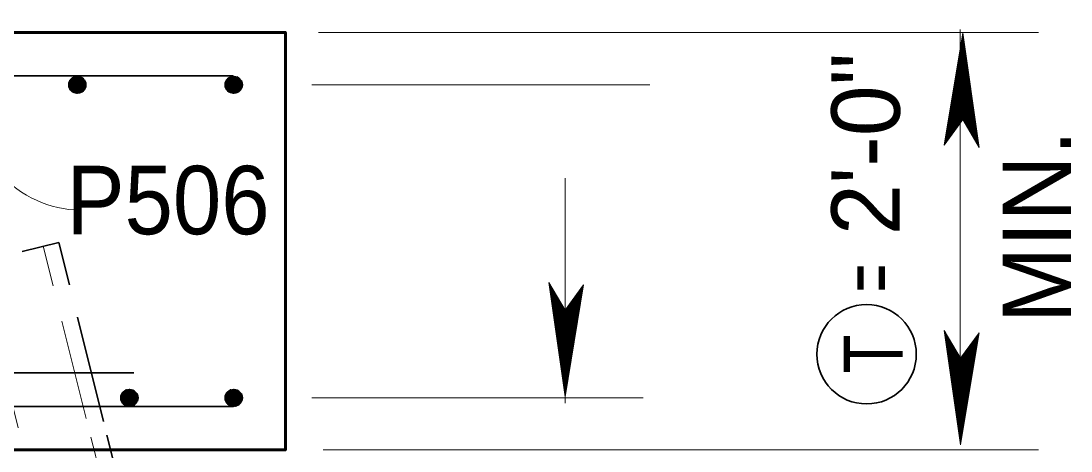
# Model space of a CAD drawing. Extents: x 144 to 252, y 360 to 425.
# Drawn here: x 195.56 to 200.59, y 411.83 to 413.89 of the extents above; entities that cross this region are included whole.
import ezdxf
from ezdxf.enums import TextEntityAlignment as Align

# ---------------------------------------------------------------- set-up
doc = ezdxf.new("R2010")
doc.units = 0
doc.header["$LTSCALE"] = 0.13
doc.linetypes.add('DOT_DASHED', pattern=[7.7, 5, -1.2, 0.3, -1.2])
for name, color, linetype, lineweight in [('1', 7, 'Continuous', 40), ('14', 7, 'Continuous', 13), ('16', 7, 'Continuous', 13), ('3', 7, 'Continuous', 13), ('4', 7, 'Continuous', 35), ('5', 7, 'Continuous', 35)]:
    doc.layers.add(name, color=color, linetype=linetype, lineweight=lineweight)

msp = doc.modelspace()

# ---------------------------------------------------------------- linework, layer by layer
at = {"layer": '1'}
for p, q in [((195.799, 413.6072), (195.7965, 413.5623)), ((195.8015, 413.6072), (195.799, 413.5623)), ((195.799, 413.6072), (195.859, 413.5972)), ((195.799, 413.6047), (195.859, 413.5947)), ((195.799, 413.6022), (195.859, 413.5897)), ((195.799, 413.5997), (195.859, 413.5872)), ((195.8015, 413.6122), (195.859, 413.6022)), ((195.804, 413.6072), (195.8015, 413.5623)), ((195.8065, 413.6072), (195.804, 413.5623)), ((195.809, 413.6072), (195.8065, 413.5623)), ((195.814, 413.6072), (195.8115, 413.5623)), ((195.8165, 413.6072), (195.814, 413.5623)), ((195.819, 413.6072), (195.8165, 413.5623)), ((195.8215, 413.6072), (195.819, 413.5623)), ((195.824, 413.6072), (195.8215, 413.5623)), ((195.8265, 413.6072), (195.824, 413.5623)), ((195.829, 413.6072), (195.8265, 413.5623)), ((195.834, 413.6047), (195.829, 413.5598)), ((195.839, 413.6047), (195.834, 413.5598)), ((195.8415, 413.6047), (195.839, 413.5598)), ((195.8415, 413.6047), (195.839, 413.5598)), ((195.844, 413.6047), (195.8415, 413.5598)), ((195.8465, 413.6047), (195.844, 413.5598)), ((195.849, 413.6047), (195.8465, 413.5598)), ((195.8515, 413.6047), (195.849, 413.5598)), ((195.854, 413.6047), (195.8515, 413.5598)), ((195.8565, 413.6047), (195.854, 413.5598)), ((195.8615, 413.6047), (195.859, 413.5598)), ((196.549, 413.6072), (196.5465, 413.5623)), ((196.5515, 413.6072), (196.549, 413.5623)), ((196.549, 413.6072), (196.609, 413.5972)), ((196.549, 413.6047), (196.609, 413.5947)), ((196.549, 413.6022), (196.609, 413.5897)), ((196.549, 413.5997), (196.609, 413.5872)), ((196.5515, 413.6122), (196.609, 413.6022)), ((196.554, 413.6072), (196.5515, 413.5623)), ((196.5565, 413.6072), (196.554, 413.5623)), ((196.559, 413.6072), (196.5565, 413.5623)), ((196.564, 413.6072), (196.5615, 413.5623)), ((196.5665, 413.6072), (196.564, 413.5623)), ((196.569, 413.6072), (196.5665, 413.5623)), ((196.5715, 413.6072), (196.569, 413.5623)), ((196.574, 413.6072), (196.5715, 413.5623)), ((196.5765, 413.6072), (196.574, 413.5623)), ((196.579, 413.6072), (196.5765, 413.5623)), ((196.584, 413.6047), (196.579, 413.5598)), ((196.589, 413.6047), (196.584, 413.5598)), ((196.5915, 413.6047), (196.589, 413.5598)), ((196.5915, 413.6047), (196.589, 413.5598)), ((196.594, 413.6047), (196.5915, 413.5598)), ((196.5965, 413.6047), (196.594, 413.5598)), ((196.599, 413.6047), (196.5965, 413.5598)), ((196.6015, 413.6047), (196.599, 413.5598)), ((196.604, 413.6047), (196.6015, 413.5598)), ((196.6065, 413.6047), (196.604, 413.5598)), ((196.6115, 413.6047), (196.609, 413.5598)), ((195.7915, 413.5648), (195.8515, 413.5548)), ((195.794, 413.5797), (195.854, 413.5673)), ((195.794, 413.5722), (195.854, 413.5623)), ((195.794, 413.5697), (195.8515, 413.5598)), ((195.794, 413.5673), (195.8515, 413.5573)), ((195.7965, 413.5922), (195.8565, 413.5822)), ((195.7965, 413.5897), (195.8565, 413.5772)), ((195.7965, 413.5872), (195.854, 413.5747)), ((195.7965, 413.5847), (195.854, 413.5722)), ((195.799, 413.5947), (195.8565, 413.5847)), ((196.5415, 413.5648), (196.6015, 413.5548)), ((196.544, 413.5797), (196.604, 413.5673)), ((196.544, 413.5722), (196.604, 413.5623)), ((196.544, 413.5697), (196.6015, 413.5598)), ((196.544, 413.5673), (196.6015, 413.5573)), ((196.5465, 413.5922), (196.6065, 413.5822)), ((196.5465, 413.5897), (196.6065, 413.5772)), ((196.5465, 413.5872), (196.604, 413.5747)), ((196.5465, 413.5847), (196.604, 413.5722)), ((196.549, 413.5947), (196.6065, 413.5847)), ((196.049, 412.1072), (196.0465, 412.0623)), ((196.0465, 412.0922), (196.1065, 412.0822)), ((196.0465, 412.0897), (196.1065, 412.0772)), ((196.0465, 412.0872), (196.104, 412.0747)), ((196.0515, 412.1072), (196.049, 412.0623)), ((196.049, 412.1072), (196.109, 412.0972)), ((196.049, 412.1047), (196.109, 412.0947)), ((196.049, 412.1022), (196.109, 412.0897)), ((196.049, 412.0997), (196.109, 412.0872)), ((196.049, 412.0947), (196.1065, 412.0847)), ((196.0515, 412.1122), (196.109, 412.1022)), ((196.054, 412.1072), (196.0515, 412.0623)), ((196.0565, 412.1072), (196.054, 412.0623)), ((196.059, 412.1072), (196.0565, 412.0623)), ((196.064, 412.1072), (196.0615, 412.0623)), ((196.0665, 412.1072), (196.064, 412.0623)), ((196.069, 412.1072), (196.0665, 412.0623)), ((196.0715, 412.1072), (196.069, 412.0623)), ((196.074, 412.1072), (196.0715, 412.0623)), ((196.0765, 412.1072), (196.074, 412.0623)), ((196.079, 412.1072), (196.0765, 412.0623)), ((196.084, 412.1047), (196.079, 412.0598)), ((196.089, 412.1047), (196.084, 412.0598)), ((196.0915, 412.1047), (196.089, 412.0598)), ((196.0915, 412.1047), (196.089, 412.0598)), ((196.094, 412.1047), (196.0915, 412.0598)), ((196.0965, 412.1047), (196.094, 412.0598)), ((196.099, 412.1047), (196.0965, 412.0598)), ((196.1015, 412.1047), (196.099, 412.0598)), ((196.104, 412.1047), (196.1015, 412.0598)), ((196.1065, 412.1047), (196.104, 412.0598)), ((196.1115, 412.1047), (196.109, 412.0598)), ((196.549, 412.1072), (196.5465, 412.0623)), ((196.5465, 412.0922), (196.6065, 412.0822)), ((196.5465, 412.0897), (196.6065, 412.0772)), ((196.5465, 412.0872), (196.604, 412.0747)), ((196.5515, 412.1072), (196.549, 412.0623)), ((196.549, 412.1072), (196.609, 412.0972)), ((196.549, 412.1047), (196.609, 412.0947)), ((196.549, 412.1022), (196.609, 412.0897)), ((196.549, 412.0997), (196.609, 412.0872)), ((196.549, 412.0947), (196.6065, 412.0847)), ((196.5515, 412.1122), (196.609, 412.1022)), ((196.554, 412.1072), (196.5515, 412.0623)), ((196.5565, 412.1072), (196.554, 412.0623)), ((196.559, 412.1072), (196.5565, 412.0623)), ((196.564, 412.1072), (196.5615, 412.0623)), ((196.5665, 412.1072), (196.564, 412.0623)), ((196.569, 412.1072), (196.5665, 412.0623)), ((196.5715, 412.1072), (196.569, 412.0623)), ((196.574, 412.1072), (196.5715, 412.0623)), ((196.5765, 412.1072), (196.574, 412.0623)), ((196.579, 412.1072), (196.5765, 412.0623)), ((196.584, 412.1047), (196.579, 412.0598)), ((196.589, 412.1047), (196.584, 412.0598)), ((196.5915, 412.1047), (196.589, 412.0598)), ((196.5915, 412.1047), (196.589, 412.0598)), ((196.594, 412.1047), (196.5915, 412.0598)), ((196.5965, 412.1047), (196.594, 412.0598)), ((196.599, 412.1047), (196.5965, 412.0598)), ((196.6015, 412.1047), (196.599, 412.0598)), ((196.604, 412.1047), (196.6015, 412.0598)), ((196.6065, 412.1047), (196.604, 412.0598)), ((196.6115, 412.1047), (196.609, 412.0598)), ((196.0415, 412.0648), (196.1015, 412.0548)), ((196.044, 412.0797), (196.104, 412.0673)), ((196.044, 412.0722), (196.104, 412.0623)), ((196.044, 412.0697), (196.1015, 412.0598)), ((196.044, 412.0673), (196.1015, 412.0573)), ((196.0465, 412.0847), (196.104, 412.0722)), ((196.5415, 412.0648), (196.6015, 412.0548)), ((196.544, 412.0797), (196.604, 412.0673)), ((196.544, 412.0722), (196.604, 412.0623)), ((196.544, 412.0697), (196.6015, 412.0598)), ((196.544, 412.0673), (196.6015, 412.0573)), ((196.5465, 412.0847), (196.604, 412.0722))]:
    msp.add_line(p, q, dxfattribs=at)
at = {"layer": '1', "lineweight": 60}
msp.add_lwpolyline([(190.824, 411.8347), (196.824, 411.8347), (196.824, 413.8347), (194.074, 413.8347), (194.074, 414.0847), (193.574, 414.0847), (193.574, 413.8347), (190.824, 413.8347)], close=True, dxfattribs=at)
at = {"layer": '1'}
for points in [[(195.7865, 413.5822), (195.864, 413.5922), (195.794, 413.6072), (195.864, 413.5747), (195.7915, 413.5623), (195.8515, 413.5522), (195.8515, 413.6147), (195.824, 413.5447), (195.8315, 413.6223), (195.8015, 413.5522), (195.8115, 413.6223), (195.8365, 413.5447), (195.789, 413.5972), (195.8615, 413.6022), (195.8115, 413.5472), (195.844, 413.6198), (195.794, 413.6072), (195.7915, 413.5623), (195.824, 413.5447), (195.8515, 413.5522), (195.864, 413.5747), (195.8615, 413.6022), (195.844, 413.6198), (195.824, 413.5872), (195.859, 413.5598), (195.8015, 413.5522), (195.824, 413.5872), (195.7915, 413.6022), (195.8215, 413.6223), (195.824, 413.5897), (195.849, 413.5522), (195.789, 413.5897), (195.829, 413.5997), (195.8515, 413.6147)], [(196.5365, 413.5822), (196.614, 413.5922), (196.544, 413.6072), (196.614, 413.5747), (196.5415, 413.5623), (196.6015, 413.5522), (196.6015, 413.6147), (196.574, 413.5447), (196.5815, 413.6223), (196.5515, 413.5522), (196.5615, 413.6223), (196.5865, 413.5447), (196.539, 413.5972), (196.6115, 413.6022), (196.5615, 413.5472), (196.594, 413.6198), (196.544, 413.6072), (196.5415, 413.5623), (196.574, 413.5447), (196.6015, 413.5522), (196.614, 413.5747), (196.6115, 413.6022), (196.594, 413.6198), (196.574, 413.5872), (196.609, 413.5598), (196.5515, 413.5522), (196.574, 413.5872), (196.5415, 413.6022), (196.5715, 413.6223), (196.574, 413.5897), (196.599, 413.5522), (196.539, 413.5897), (196.579, 413.5997), (196.6015, 413.6147)], [(196.0365, 412.0822), (196.114, 412.0922), (196.044, 412.1072), (196.114, 412.0747), (196.0415, 412.0623), (196.1015, 412.0522), (196.1015, 412.1147), (196.074, 412.0447), (196.0815, 412.1223), (196.0515, 412.0522), (196.0615, 412.1223), (196.0865, 412.0447), (196.039, 412.0972), (196.1115, 412.1022), (196.0615, 412.0472), (196.094, 412.1198), (196.044, 412.1072), (196.0415, 412.0623), (196.074, 412.0447), (196.1015, 412.0522), (196.114, 412.0747), (196.1115, 412.1022), (196.094, 412.1198), (196.074, 412.0872), (196.109, 412.0598), (196.0515, 412.0522), (196.074, 412.0872), (196.0415, 412.1022), (196.0715, 412.1223), (196.074, 412.0897), (196.099, 412.0522), (196.039, 412.0897), (196.079, 412.0997), (196.1015, 412.1147)], [(196.5365, 412.0822), (196.614, 412.0922), (196.544, 412.1072), (196.614, 412.0747), (196.5415, 412.0623), (196.6015, 412.0522), (196.6015, 412.1147), (196.574, 412.0447), (196.5815, 412.1223), (196.5515, 412.0522), (196.5615, 412.1223), (196.5865, 412.0447), (196.539, 412.0972), (196.6115, 412.1022), (196.5615, 412.0472), (196.594, 412.1198), (196.544, 412.1072), (196.5415, 412.0623), (196.574, 412.0447), (196.6015, 412.0522), (196.614, 412.0747), (196.6115, 412.1022), (196.594, 412.1198), (196.574, 412.0872), (196.609, 412.0598), (196.5515, 412.0522), (196.574, 412.0872), (196.5415, 412.1022), (196.5715, 412.1223), (196.574, 412.0897), (196.599, 412.0522), (196.539, 412.0897), (196.579, 412.0997), (196.6015, 412.1147)]]:
    msp.add_lwpolyline(points, dxfattribs=at)
for centre in [(195.8265, 413.5838), (196.5765, 413.5838), (196.0765, 412.0838), (196.5765, 412.0838)]:
    msp.add_circle(centre, 0.0396, dxfattribs=at)
at = {"layer": '1', "lineweight": 35}
msp.add_circle((199.6099, 412.2928), 0.238, dxfattribs=at)
at = {"layer": '14', "lineweight": 35}
msp.add_lwpolyline([(195.0983, 415.7031), (195.0983, 412.2031), (196.0983, 412.2031)], dxfattribs=at)
at = {"layer": '14'}
msp.add_arc((195.8515, 413.5165), 0.5336, 172.8262, 265.9116, dxfattribs=at)
at = {"layer": '3'}
for p, q in [((200.059, 411.8713), (200.059, 413.8486)), ((196.9829, 413.8347), (200.434, 413.8347)), ((200.0716, 413.833), (199.9823, 413.2953)), ((200.0709, 413.8186), (199.9847, 413.2986)), ((200.0709, 413.8077), (199.987, 413.3018)), ((200.1458, 413.2903), (200.0709, 413.8186)), ((200.1438, 413.2937), (200.0709, 413.8077)), ((200.0716, 413.4176), (200.0716, 413.833)), ((200.1493, 413.2842), (200.0716, 413.833)), ((200.0709, 413.7933), (199.9902, 413.3061)), ((200.0709, 413.7806), (199.9928, 413.3098)), ((200.0709, 413.7692), (199.9952, 413.3132)), ((200.0709, 413.7548), (199.9984, 413.3174)), ((200.1412, 413.2983), (200.0709, 413.7933)), ((200.1387, 413.3024), (200.0709, 413.7806)), ((200.1387, 413.3024), (200.0709, 413.7806)), ((200.1366, 413.3061), (200.0709, 413.7692)), ((200.1339, 413.3107), (200.0709, 413.7548)), ((200.0709, 413.7421), (200.0012, 413.3212)), ((200.0709, 413.7283), (200.0041, 413.3252)), ((200.0709, 413.7145), (200.0071, 413.3293)), ((200.0709, 413.7012), (200.0099, 413.3332)), ((200.1315, 413.3148), (200.0709, 413.7421)), ((200.129, 413.3192), (200.0709, 413.7283)), ((200.1264, 413.3236), (200.0709, 413.7145)), ((200.1239, 413.3278), (200.0709, 413.7012)), ((200.0709, 413.6873), (200.0129, 413.3373)), ((200.0709, 413.6747), (200.0156, 413.3411)), ((200.0709, 413.6633), (200.0181, 413.3445)), ((200.0709, 413.6477), (200.0214, 413.3491)), ((200.1213, 413.3323), (200.0709, 413.6873)), ((200.119, 413.3363), (200.0709, 413.6747)), ((200.1167, 413.3401), (200.0709, 413.6633)), ((200.1139, 413.3451), (200.0709, 413.6477)), ((200.0709, 413.6338), (200.0244, 413.3532)), ((200.0704, 413.6158), (200.0275, 413.3574)), ((200.0704, 413.6019), (200.0305, 413.3616)), ((200.1071, 413.3567), (200.0704, 413.6158)), ((200.1045, 413.3611), (200.0704, 413.6019)), ((200.1112, 413.3495), (200.0709, 413.6338)), ((200.109, 413.3535), (200.072, 413.6142)), ((196.9515, 413.5838), (198.5715, 413.5838)), ((200.0704, 413.5888), (200.0333, 413.3654)), ((200.0709, 413.5797), (200.0361, 413.3692)), ((200.0709, 413.5677), (200.0387, 413.3727)), ((200.0709, 413.5538), (200.0417, 413.3768)), ((200.102, 413.3653), (200.0704, 413.5888)), ((200.1012, 413.3668), (200.0709, 413.5797)), ((200.0989, 413.3707), (200.0709, 413.5677)), ((200.0962, 413.3752), (200.0709, 413.5538)), ((200.0709, 413.5382), (200.0449, 413.3815)), ((200.0709, 413.5256), (200.0477, 413.3852)), ((200.0709, 413.5123), (200.0505, 413.3891)), ((200.0709, 413.5003), (200.0532, 413.3927)), ((200.0934, 413.3802), (200.0709, 413.5382)), ((200.091, 413.3843), (200.0709, 413.5256)), ((200.0885, 413.3885), (200.0709, 413.5123)), ((200.0863, 413.3923), (200.0709, 413.5003)), ((200.0709, 413.4858), (200.0562, 413.3969)), ((200.0709, 413.472), (200.0592, 413.4011)), ((200.0709, 413.4593), (200.0619, 413.4047)), ((200.0709, 413.4461), (200.0648, 413.4087)), ((200.0836, 413.397), (200.0709, 413.4858)), ((200.081, 413.4014), (200.0709, 413.472)), ((200.0787, 413.4055), (200.0709, 413.4593)), ((199.9823, 413.2953), (200.0714, 413.4178)), ((200.0709, 413.4347), (200.0672, 413.4121)), ((200.0709, 413.4245), (200.0694, 413.4151)), ((200.074, 413.4134), (200.0709, 413.4347)), ((200.0714, 413.4178), (200.1493, 413.2842)), ((200.0756, 413.4108), (200.072, 413.4358)), ((198.1644, 413.1364), (198.1644, 412.0585)), ((198.0866, 412.6369), (198.1643, 412.0882)), ((198.1645, 412.5033), (198.0866, 412.6369)), ((198.0901, 412.6309), (198.165, 412.1026)), ((198.0921, 412.6274), (198.165, 412.1134)), ((198.0948, 412.6228), (198.165, 412.1278)), ((198.0972, 412.6187), (198.165, 412.1406)), ((198.0972, 412.6187), (198.165, 412.1406)), ((198.0993, 412.6151), (198.165, 412.1519)), ((198.102, 412.6105), (198.165, 412.1663)), ((198.1044, 412.6064), (198.165, 412.1791)), ((198.1069, 412.602), (198.165, 412.1928)), ((198.1095, 412.5976), (198.165, 412.2067)), ((198.112, 412.5933), (198.165, 412.2199)), ((198.1643, 412.0882), (198.2536, 412.6258)), ((198.2536, 412.6258), (198.1645, 412.5033)), ((198.165, 412.1026), (198.2512, 412.6226)), ((198.165, 412.1134), (198.2489, 412.6193)), ((198.165, 412.1278), (198.2457, 412.6151)), ((198.165, 412.1406), (198.2431, 412.6113)), ((198.165, 412.1519), (198.2407, 412.608)), ((198.165, 412.1663), (198.2375, 412.6037)), ((198.165, 412.1791), (198.2347, 412.6)), ((198.165, 412.1928), (198.2318, 412.5959)), ((198.165, 412.2067), (198.2288, 412.5918)), ((198.1147, 412.5888), (198.165, 412.2338)), ((198.1169, 412.5848), (198.165, 412.2464)), ((198.1192, 412.5811), (198.165, 412.2578)), ((198.122, 412.5761), (198.165, 412.2735)), ((198.1247, 412.5717), (198.165, 412.2873)), ((198.1269, 412.5677), (198.1639, 412.3069)), ((198.1288, 412.5645), (198.1655, 412.3053)), ((198.1314, 412.5601), (198.1655, 412.3193)), ((198.1339, 412.5558), (198.1655, 412.3324)), ((198.1347, 412.5543), (198.165, 412.3415)), ((198.137, 412.5504), (198.165, 412.3535)), ((198.1397, 412.546), (198.165, 412.3673)), ((198.1425, 412.541), (198.165, 412.383)), ((198.165, 412.2199), (198.226, 412.5879)), ((198.165, 412.2338), (198.223, 412.5838)), ((198.165, 412.2464), (198.2203, 412.5801)), ((198.165, 412.2578), (198.2178, 412.5767)), ((198.165, 412.2735), (198.2145, 412.5721)), ((198.165, 412.2873), (198.2115, 412.568)), ((198.165, 412.3415), (198.1998, 412.552)), ((198.165, 412.3535), (198.1972, 412.5484)), ((198.165, 412.3673), (198.1942, 412.5443)), ((198.165, 412.383), (198.191, 412.5397)), ((198.1655, 412.3053), (198.2084, 412.5637)), ((198.1655, 412.3193), (198.2054, 412.5596)), ((198.1655, 412.3324), (198.2026, 412.5557)), ((198.1449, 412.5369), (198.165, 412.3956)), ((198.1474, 412.5327), (198.165, 412.4088)), ((198.1497, 412.5288), (198.165, 412.4208)), ((198.1523, 412.5242), (198.165, 412.4353)), ((198.1549, 412.5197), (198.165, 412.4492)), ((198.1573, 412.5157), (198.165, 412.4618)), ((198.1603, 412.5104), (198.1639, 412.4853)), ((198.1619, 412.5077), (198.165, 412.4865)), ((198.1643, 412.5036), (198.1643, 412.0882)), ((198.165, 412.3956), (198.1882, 412.536)), ((198.165, 412.4088), (198.1854, 412.5321)), ((198.165, 412.4208), (198.1827, 412.5285)), ((198.165, 412.4353), (198.1797, 412.5242)), ((198.165, 412.4492), (198.1767, 412.5201)), ((198.165, 412.4618), (198.174, 412.5164)), ((198.165, 412.4751), (198.1712, 412.5125)), ((198.165, 412.4865), (198.1687, 412.5091)), ((198.165, 412.4967), (198.1665, 412.5061)), ((199.9823, 412.407), (200.0601, 411.8582)), ((200.0602, 412.2734), (199.9823, 412.407)), ((199.9858, 412.401), (200.0607, 411.8727)), ((199.9878, 412.3975), (200.0607, 411.8835)), ((199.9905, 412.3929), (200.0607, 411.8979)), ((199.9929, 412.3888), (200.0607, 411.9107)), ((199.9929, 412.3888), (200.0607, 411.9107)), ((200.0601, 411.8582), (200.1493, 412.3959)), ((200.1493, 412.3959), (200.0602, 412.2734)), ((200.0607, 411.8727), (200.147, 412.3927)), ((200.0607, 411.8835), (200.1447, 412.3894)), ((199.9951, 412.3852), (200.0607, 411.922)), ((199.9977, 412.3806), (200.0607, 411.9364)), ((200.0002, 412.3765), (200.0607, 411.9492)), ((200.0027, 412.3721), (200.0607, 411.9629)), ((200.0052, 412.3677), (200.0607, 411.9767)), ((200.0077, 412.3634), (200.0607, 411.99)), ((200.0104, 412.3589), (200.0607, 412.0039)), ((200.0127, 412.3549), (200.0607, 412.0165)), ((200.0149, 412.3512), (200.0607, 412.0279)), ((200.0178, 412.3462), (200.0607, 412.0436)), ((200.0204, 412.3417), (200.0607, 412.0574)), ((200.0227, 412.3377), (200.0597, 412.077)), ((200.0607, 411.8979), (200.1415, 412.3852)), ((200.0607, 411.9107), (200.1388, 412.3814)), ((200.0607, 411.922), (200.1364, 412.3781)), ((200.0607, 411.9364), (200.1333, 412.3738)), ((200.0607, 411.9492), (200.1305, 412.3701)), ((200.0607, 411.9629), (200.1276, 412.366)), ((200.0607, 411.9767), (200.1246, 412.3619)), ((200.0607, 411.99), (200.1217, 412.358)), ((200.0607, 412.0039), (200.1188, 412.3539)), ((200.0607, 412.0165), (200.1161, 412.3502)), ((200.0607, 412.0279), (200.1136, 412.3467)), ((200.0607, 412.0436), (200.1102, 412.3422)), ((200.0607, 412.0574), (200.1072, 412.3381)), ((200.0246, 412.3346), (200.0613, 412.0754)), ((200.0272, 412.3302), (200.0613, 412.0893)), ((200.0297, 412.3259), (200.0613, 412.1025)), ((200.0305, 412.3244), (200.0607, 412.1116)), ((200.0327, 412.3205), (200.0607, 412.1236)), ((200.0354, 412.3161), (200.0607, 412.1374)), ((200.0383, 412.3111), (200.0607, 412.1531)), ((200.0407, 412.307), (200.0607, 412.1657)), ((200.0432, 412.3028), (200.0607, 412.1789)), ((200.0454, 412.2989), (200.0607, 412.1909)), ((200.0481, 412.2942), (200.0607, 412.2054)), ((200.0507, 412.2898), (200.0607, 412.2192)), ((200.0607, 412.1116), (200.0956, 412.3221)), ((200.0607, 412.1236), (200.093, 412.3185)), ((200.0607, 412.1374), (200.09, 412.3144)), ((200.0607, 412.1531), (200.0867, 412.3098)), ((200.0607, 412.1657), (200.084, 412.3061)), ((200.0607, 412.1789), (200.0812, 412.3022)), ((200.0607, 412.1909), (200.0785, 412.2986)), ((200.0607, 412.2054), (200.0755, 412.2943)), ((200.0607, 412.2192), (200.0725, 412.2902)), ((200.0613, 412.0754), (200.1042, 412.3338)), ((200.0613, 412.0893), (200.1012, 412.3297)), ((200.0613, 412.1025), (200.0983, 412.3258)), ((200.053, 412.2858), (200.0607, 412.2319)), ((200.0561, 412.2805), (200.0597, 412.2554)), ((200.0577, 412.2778), (200.0607, 412.2566)), ((200.0601, 412.2737), (200.0601, 411.8582)), ((200.0607, 412.2319), (200.0697, 412.2865)), ((200.0607, 412.2452), (200.0669, 412.2826)), ((200.0607, 412.2566), (200.0645, 412.2792)), ((200.0607, 412.2668), (200.0623, 412.2762)), ((196.9515, 412.0838), (198.5393, 412.0838)), ((197.0059, 411.8347), (198.5393, 411.8347))]:
    msp.add_line(p, q, dxfattribs=at)
msp.add_lwpolyline([(197.199, 411.8347), (198.1002, 411.8347), (200.434, 411.8347)], dxfattribs=at)
at = {"layer": '4'}
for p, q in [((196.574, 413.6264), (191.074, 413.6264)), ((191.074, 412.0431), (196.574, 412.0431))]:
    msp.add_line(p, q, dxfattribs=at)
at = {"layer": '5', "linetype": 'DOT_DASHED', "lineweight": 13}
msp.add_line((195.1278, 413.6012), (196.238, 409.1598), dxfattribs=at)
at = {"layer": '5'}
for p, q in [((195.7375, 412.8288), (195.5629, 412.7851)), ((195.7375, 412.8288), (195.7885, 412.6246)), ((195.8271, 412.4704), (195.9441, 412.0023)), ((195.8988, 412.1835), (195.9521, 411.9702)), ((195.9683, 411.9051), (195.984, 411.8425)), ((195.9742, 411.8816), (196.465, 409.9183))]:
    msp.add_line(p, q, dxfattribs=at)
at = {"layer": '5', "lineweight": 13}
for p, q in [((195.6632, 412.8102), (195.7106, 412.6205)), ((195.7529, 412.451), (195.8694, 411.9847)), ((195.8918, 411.8952), (195.9133, 411.8089)), ((195.8977, 411.872), (196.3907, 409.8997))]:
    msp.add_line(p, q, dxfattribs=at)

# ---------------------------------------------------------------- texts
at = {"layer": '1'}
for s, width, p in [('=', 0.6, (199.7672, 412.6583)), ('T', 0.8, (199.7826, 412.294))]:
    msp.add_text(s, height=0.2833, rotation=90, dxfattribs=dict(at, width=width)).set_placement(p, align=Align.CENTER)
at = {"layer": '14', "width": 0.95}
msp.add_text('P506', height=0.3281, dxfattribs=at).set_placement((196.2618, 412.8677), align=Align.CENTER)
at = {"layer": '16'}
for s, p in [('2\'-0"', (199.769, 413.3005)), ('MIN.', (200.5896, 412.9045))]:
    msp.add_text(s, height=0.3281, rotation=90, dxfattribs=at).set_placement(p, align=Align.CENTER)

doc.saveas('drawing.dxf')
